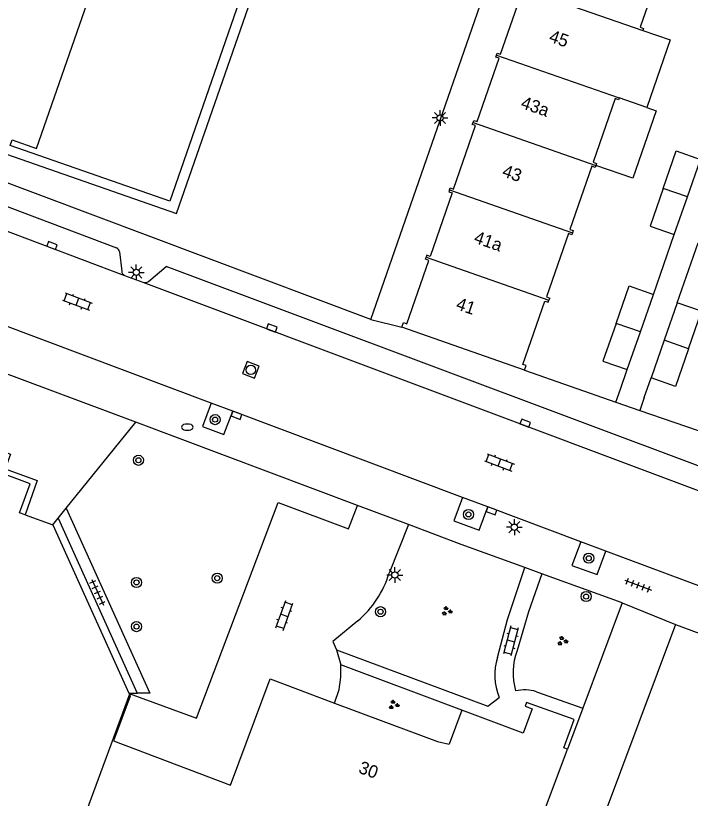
# Model space of a CAD drawing. Extents: x 131000 to 133014, y 396499 to 399001.
# Drawn here: x 131549.3 to 131602.6, y 397961.5 to 398023.3 of the extents above; entities that cross this region are included whole.
import ezdxf

# ---------------------------------------------------------------- set-up
doc = ezdxf.new("R2010")
doc.units = 0
for name, color, linetype in [('gg-afsc-erfafscheiding', 7, 'Continuous'), ('gg-afsc-muur', 7, 'Continuous'), ('gg-anno-huisnummerreeks BGT', 7, 'Continuous'), ('gg-bbg-bijgebouw', 7, 'Continuous'), ('gg-bbg-gedigitaliseerde bebouwing', 7, 'Continuous'), ('gg-bbg-hoofdgebouw', 7, 'Continuous'), ('gg-bbg-luifel en loopbrug', 7, 'Continuous'), ('gg-bbg-tussenscheiding', 7, 'Continuous'), ('gg-knt-verharding', 7, 'Continuous'), ('gg-knt-verharding nz', 7, 'Continuous'), ('gg-kwrk-kunstwerk', 7, 'Continuous'), ('gt-grn-vlakafsluiter', 7, 'Continuous'), ('gt-grn-weggrens', 7, 'Continuous'), ('gt-symb-boom', 7, 'Continuous'), ('gt-symb-brandkraan', 7, 'Continuous'), ('gt-symb-groenvak', 7, 'Continuous'), ('gt-symb-klinker verharding', 7, 'Continuous'), ('gt-symb-kolk', 7, 'Continuous'), ('gt-symb-lichtmast', 7, 'Continuous'), ('gt-symb-rioolschacht', 7, 'Continuous'), ('gt-symb-tegel verharding', 7, 'Continuous')]:
    doc.layers.add(name, color=color, linetype=linetype)

# ---------------------------------------------------------------- blocks, each defined once
blk = doc.blocks.new('gt0-LMAST')
at = {"layer": 'gt-symb-lichtmast'}
for p, q in [((-0.005, 0.246), (-0.005, 0.621)), ((-0.182, 0.173), (-0.447, 0.438)), ((0.172, 0.173), (0.437, 0.438)), ((-0.255, -0.004), (-0.63, -0.004)), ((-0.182, -0.181), (-0.447, -0.446)), ((-0.005, -0.254), (-0.005, -0.629)), ((0.437, -0.446), (0.172, -0.181)), ((0.245, -0.004), (0.62, -0.004))]:
    blk.add_line(p, q, dxfattribs=at)
blk.add_circle((-0.005, -0.004), 0.25, dxfattribs=at)
blk = doc.blocks.new('gt0-KOLK')
at = {"layer": 'gt-symb-kolk'}
blk.add_lwpolyline([(0, 0), (0.375, 0), (0.375, 0.4), (-0.375, 0.4), (-0.375, 0), (0, 0)], dxfattribs=at)
blk = doc.blocks.new('gt0-KL1')
at = {"layer": 'gt-symb-klinker verharding'}
for p, q in [((-1.15, 0.3), (1.15, 0.3)), ((-1, -0.3), (-1, 0.3)), ((-0.5, 0.3), (-0.5, 0.45)), ((0, -0.3), (0, 0.3)), ((0.5, 0.3), (0.5, 0.45)), ((1, -0.3), (1, 0.3)), ((-1.15, -0.3), (1.15, -0.3)), ((-0.5, -0.45), (-0.5, -0.3)), ((0.5, -0.45), (0.5, -0.3))]:
    blk.add_line(p, q, dxfattribs=at)
blk = doc.blocks.new('gt0-RS')
at = {"layer": 'gt-symb-rioolschacht'}
blk.add_lwpolyline([(-0.5, -0.5), (0.5, -0.5), (0.5, 0.5), (-0.5, 0.5)], close=True, dxfattribs=at)
blk.add_circle((0, 0), 0.375, dxfattribs=at)
blk = doc.blocks.new('gt0-BOOM')
at = {"layer": 'gt-symb-boom'}
for radius in [0.4, 0.2]:
    blk.add_circle((0, 0), radius, dxfattribs=at)
blk = doc.blocks.new('gt0-BR')
at = {"layer": 'gt-symb-brandkraan'}
for centre, radius, start, end in [((-0.244, 0), 0.206, 107.56694, 252.43307), ((0.599, -2.664), 3, 106.89205, 107.56694), ((0, -0.691), 0.938, 73.10799, 106.89205), ((-0.599, -2.664), 3, 72.43309, 73.10799), ((0.244, 0), 0.206, 287.56695, 72.43309), ((0.599, 2.664), 3, 252.43307, 253.10797), ((0, 0.691), 0.938, 253.10797, 286.89206), ((-0.599, 2.664), 3, 286.89206, 287.56695)]:
    blk.add_arc(centre, radius, start, end, dxfattribs=at)
blk = doc.blocks.new('gt0-TEG1')
at = {"layer": 'gt-symb-tegel verharding'}
for p, q in [((-1.125, 0), (1.125, 0)), ((-0.9, -0.25), (-0.9, 0.25)), ((-0.45, -0.25), (-0.45, 0.25)), ((0, -0.25), (0, 0.25)), ((0.45, -0.25), (0.45, 0.25)), ((0.9, -0.25), (0.9, 0.25))]:
    blk.add_line(p, q, dxfattribs=at)
blk = doc.blocks.new('gt0-GRVAK')
at = {"layer": 'gt-symb-groenvak'}
for p, q in [((-0.11, 0.189), (-0.228, 0.24)), ((-0.182, 0.153), (0.088, 0.153)), ((-0.091, 0.211), (-0.156, 0.322)), ((-0.047, 0.214), (-0.047, 0.393)), ((-0.004, 0.211), (0.061, 0.322)), ((0.015, 0.189), (0.133, 0.24)), ((0.262, -0.052), (0.197, 0.059)), ((0.305, -0.049), (0.305, 0.13)), ((0.349, -0.052), (0.414, 0.059)), ((-0.245, -0.228), (-0.363, -0.177)), ((-0.318, -0.264), (-0.047, -0.264)), ((-0.226, -0.206), (-0.291, -0.095)), ((-0.183, -0.203), (-0.183, -0.024)), ((-0.139, -0.206), (-0.074, -0.095)), ((-0.12, -0.228), (-0.002, -0.177)), ((0.243, -0.074), (0.125, -0.023)), ((0.17, -0.11), (0.441, -0.11)), ((0.368, -0.074), (0.486, -0.023))]:
    blk.add_line(p, q, dxfattribs=at)

msp = doc.modelspace()

# ---------------------------------------------------------------- linework, layer by layer
at = {"layer": 'gg-afsc-erfafscheiding'}
for p, q in [((131599.705, 398001.328), (131601.353, 398006.049)), ((131601.591, 398000.666), (131603.23, 398005.386)), ((131597.091, 397993.847), (131597.628, 397995.385)), ((131598.982, 397993.19), (131599.516, 397994.726))]:
    msp.add_line(p, q, dxfattribs=at)
at = {"layer": 'gg-afsc-muur'}
for p, q in [((131589.521, 397995.334), (131596.733, 397992.811)), ((131596.733, 397992.811), (131597.091, 397993.847)), ((131598.982, 397993.19), (131598.626, 397992.153)), ((131598.626, 397992.153), (131605.873, 397989.646))]:
    msp.add_line(p, q, dxfattribs=at)
at = {"layer": 'gg-bbg-bijgebouw'}
for p, q in [((131602.391, 398009.018), (131603.427, 398011.984)), ((131601.353, 398006.049), (131602.391, 398009.018)), ((131598.667, 397998.358), (131599.705, 398001.328)), ((131601.591, 398000.666), (131600.554, 397997.696)), ((131597.628, 397995.385), (131598.667, 397998.358)), ((131600.554, 397997.696), (131599.516, 397994.726))]:
    msp.add_line(p, q, dxfattribs=at)
for points in [[(131600.468, 398009.687), (131601.501, 398012.657), (131603.427, 398011.984)], [(131600.468, 398009.687), (131599.435, 398006.716), (131601.353, 398006.049)], [(131596.744, 397999.027), (131597.779, 398002.001), (131599.705, 398001.328)], [(131602.476, 397997.027), (131603.51, 397999.998), (131601.591, 398000.666)], [(131596.744, 397999.027), (131595.71, 397996.052), (131597.628, 397995.385)], [(131602.476, 397997.027), (131601.442, 397994.053), (131599.516, 397994.726)]]:
    msp.add_lwpolyline(points, dxfattribs=at)
at = {"layer": 'gg-bbg-gedigitaliseerde bebouwing'}
for p, q in [((131598.915, 398022.337), (131598.859, 398022.177)), ((131597.006, 398016.851), (131596.951, 398016.693)), ((131599.18, 398016.095), (131597.006, 398016.851))]:
    msp.add_line(p, q, dxfattribs=at)
msp.add_lwpolyline([(131598.859, 398022.177), (131601.032, 398021.422), (131599.18, 398016.095)], dxfattribs=at)
at = {"layer": 'gg-bbg-hoofdgebouw'}
for p, q in [((131589.521, 397995.334), (131579.809, 397998.726)), ((131550.034, 397983.909), (131552.24, 397983.12)), ((131552.24, 397983.12), (131558.25, 397969.82)), ((131601.44, 397975.26), (131653.57, 397955.74)), ((131558.25, 397969.82), (131558.263, 397969.791)), ((131558.263, 397969.791), (131558.289, 397969.734)), ((131584.555, 397968.476), (131583.559, 397965.809)), ((131586.279, 397947.752), (131592.909, 397965.41))]:
    msp.add_line(p, q, dxfattribs=at)
for points in [[(131576.382, 398051.629), (131561.483, 398008.695), (131548.869, 398013.09), (131549.021, 398013.525), (131550.938, 398012.858), (131565.581, 398054.87), (131556.029, 398058.194), (131541.387, 398016.183), (131543.304, 398015.516), (131543.154, 398015.081), (131530.571, 398019.441), (131548.058, 398069.613), (131560.71, 398065.232)], [(131600.711, 398027.5), (131600.656, 398027.342), (131600.386, 398027.436), (131598.646, 398022.431), (131598.915, 398022.337)], [(131587.296, 398020.227), (131587.35, 398020.383), (131587.615, 398020.291), (131589.358, 398025.297), (131589.093, 398025.389), (131589.148, 398025.546)], [(131585.443, 398014.905), (131585.499, 398015.066), (131585.763, 398014.974), (131587.506, 398019.979), (131587.242, 398020.071), (131587.296, 398020.227)], [(131596.951, 398016.693), (131596.684, 398016.786), (131594.941, 398011.77), (131595.207, 398011.677), (131595.151, 398011.517)], [(131583.591, 398009.585), (131583.645, 398009.741), (131583.909, 398009.649), (131585.651, 398014.653), (131585.387, 398014.745), (131585.443, 398014.905)], [(131595.151, 398011.517), (131595.095, 398011.356), (131594.829, 398011.448), (131593.092, 398006.451), (131593.356, 398006.359), (131593.3, 398006.198)], [(131583.591, 398009.585), (131583.536, 398009.428), (131583.8, 398009.336), (131582.055, 398004.327), (131581.791, 398004.419), (131581.736, 398004.26)], [(131593.3, 398006.198), (131593.244, 398006.037), (131592.98, 398006.129), (131591.24, 398001.122), (131591.502, 398001.03), (131591.446, 398000.869)], [(131579.809, 397998.726), (131579.938, 397999.094), (131580.201, 397999.002), (131581.945, 398004.01), (131581.681, 398004.102), (131581.736, 398004.26)], [(131589.521, 397995.334), (131589.648, 397995.698), (131589.387, 397995.791), (131591.128, 398000.8), (131591.39, 398000.708), (131591.446, 398000.869)], [(131550.034, 397983.909), (131549.61, 397984.06), (131550.43, 397986.35), (131541.76, 397989.59), (131540.92, 397987.32), (131540.537, 397987.466)], [(131601.44, 397975.26), (131595.643, 397959.758), (131595.755, 397959.716)], [(131558.289, 397969.734), (131558.35, 397969.6), (131557.02, 397966.07), (131566.27, 397962.57), (131569.4, 397970.95), (131574.507, 397969.043)], [(131574.507, 397969.043), (131582.63, 397966.01), (131583.559, 397965.809)], [(131592.909, 397965.41), (131592.619, 397965.519), (131593.449, 397967.739), (131589.681, 397969.081), (131589.576, 397968.8), (131590.119, 397968.597), (131589.398, 397966.667), (131584.555, 397968.476)]]:
    msp.add_lwpolyline(points, dxfattribs=at)
at = {"layer": 'gg-bbg-luifel en loopbrug'}
msp.add_lwpolyline([(131599.18, 398016.095), (131599.927, 398015.835), (131598.07, 398010.501), (131595.151, 398011.517)], dxfattribs=at)
at = {"layer": 'gg-bbg-tussenscheiding'}
for p, q in [((131589.148, 398025.546), (131598.859, 398022.177)), ((131587.296, 398020.227), (131597.006, 398016.851)), ((131585.443, 398014.905), (131595.151, 398011.517)), ((131583.591, 398009.585), (131593.3, 398006.198)), ((131602.391, 398009.018), (131600.468, 398009.687)), ((131581.736, 398004.26), (131591.446, 398000.869)), ((131598.667, 397998.358), (131596.744, 397999.027)), ((131602.476, 397997.027), (131600.554, 397997.696))]:
    msp.add_line(p, q, dxfattribs=at)
msp.add_lwpolyline([(131558.289, 397969.734), (131554.348, 397959.026), (131554.639, 397958.917)], dxfattribs=at)
at = {"layer": 'gg-knt-verharding'}
for p, q in [((131577.376, 397999.336), (131596.018, 398052.944)), ((131539.981, 398011.508), (131557.264, 398004.998)), ((131564.754, 397992.738), (131533.117, 398004.6)), ((131557.498, 398004.697), (131557.675, 398003.159)), ((131559.8, 398002.356), (131561.202, 398003.534)), ((131611.639, 397984.615), (131561.202, 398003.534)), ((131557.908, 398002.828), (131559.355, 398002.278)), ((131558.786, 397991.229), (131538.672, 397998.759)), ((131566.453, 397992.101), (131564.754, 397992.738)), ((131584.624, 397985.288), (131566.453, 397992.101)), ((131553.296, 397984.428), (131558.786, 397991.229)), ((131576.304, 397984.65), (131558.786, 397991.229)), ((131586.613, 397984.542), (131584.624, 397985.288)), ((131580.331, 397983.138), (131576.304, 397984.65)), ((131552.662, 397983.643), (131553.296, 397984.428)), ((131593.954, 397981.79), (131586.613, 397984.542)), ((131552.24, 397983.12), (131552.662, 397983.643)), ((131552.662, 397983.643), (131558.908, 397969.822)), ((131580.331, 397983.138), (131578.812, 397979.297)), ((131584.501, 397981.572), (131580.331, 397983.138)), ((131589.531, 397979.746), (131584.501, 397981.572)), ((131595.942, 397981.044), (131593.954, 397981.79)), ((131603.912, 397978.056), (131595.942, 397981.044)), ((131590.883, 397979.256), (131589.531, 397979.746)), ((131597.24, 397976.948), (131590.883, 397979.256)), ((131597.24, 397976.948), (131594.119, 397968.632)), ((131597.24, 397976.948), (131601.44, 397975.26)), ((131584.555, 397968.476), (131574.999, 397972.05)), ((131558.25, 397969.82), (131558.908, 397969.822)), ((131590.454, 397969.942), (131594.119, 397968.632)), ((131594.119, 397968.632), (131592.909, 397965.41))]:
    msp.add_line(p, q, dxfattribs=at)
for points in [[(131577.376, 397999.336), (131538.208, 398014.024), (131535.124, 398015.215)], [(131564.754, 397992.738), (131564.059, 397990.886), (131565.761, 397990.257), (131566.453, 397992.101)], [(131540.537, 397987.466), (131541.57, 397990.176), (131544.028, 397989.239), (131544.463, 397990.379), (131548.887, 397988.691), (131548.474, 397987.536), (131551.007, 397986.63), (131550.034, 397983.909)], [(131584.624, 397985.288), (131583.926, 397983.427), (131585.92, 397982.694), (131586.613, 397984.542)], [(131558.263, 397969.791), (131563.59, 397967.837), (131570.046, 397984.877), (131575.609, 397982.809), (131576.304, 397984.65)], [(131553.296, 397984.428), (131559.895, 397969.824), (131558.908, 397969.822)], [(131593.954, 397981.79), (131593.252, 397979.919), (131595.248, 397979.193), (131595.942, 397981.044)], [(131587.384, 397972.645), (131588.175, 397975.651), (131589.531, 397979.746)], [(131590.883, 397979.256), (131589.818, 397976.256), (131588.928, 397973.2)], [(131576.329, 397975.542), (131574.352, 397973.915), (131574.665, 397973.244)], [(131574.665, 397973.244), (131586.626, 397968.788), (131587.512, 397969.489)], [(131574.507, 397969.043), (131574.861, 397970.117), (131575.003, 397971.078), (131574.999, 397972.05)]]:
    msp.add_lwpolyline(points, dxfattribs=at)
for centre, radius, start, end in [((131557.151, 398004.669), 0.348, 4.63235, 71.09126), ((131558.068, 398003.188), 0.394, 184.25546, 246.03008), ((131559.496, 398002.784), 0.525, 254.4657, 305.41802), ((131571.303, 397981.564), 7.843, 309.84806, 343.20246), ((131593.68, 397971.426), 5.072, 159.52397, 196.24313), ((131591.674, 397971.238), 4.515, 161.84579, 202.79923), ((131589.51, 397966.885), 3.199, 72.83564, 102.63603)]:
    msp.add_arc(centre, radius, start, end, dxfattribs=at)
at = {"layer": 'gg-knt-verharding nz'}
for p, q in [((131538.006, 398010.286), (131557.908, 398002.828)), ((131559.355, 398002.278), (131607.715, 397984.143))]:
    msp.add_line(p, q, dxfattribs=at)
at = {"layer": 'gg-kwrk-kunstwerk'}
msp.add_lwpolyline([(131547.5, 398070.579), (131529.533, 398019.028), (131562.012, 398007.726), (131577.196, 398051.346), (131576.382, 398051.629)], dxfattribs=at)
at = {"layer": 'gt-grn-vlakafsluiter'}
msp.add_line((131574.665, 397973.244), (131574.999, 397972.05), dxfattribs=at)
at = {"layer": 'gt-grn-weggrens'}
for p, q in [((131577.376, 397999.336), (131579.809, 397998.726)), ((131596.733, 397992.811), (131598.626, 397992.153))]:
    msp.add_line(p, q, dxfattribs=at)

# ---------------------------------------------------------------- block references
at = {"layer": 'gt-symb-boom'}
for p in [(131565.057, 397991.431), (131558.997, 397988.219), (131585.082, 397983.941), (131594.587, 397980.484), (131565.228, 397978.909), (131558.848, 397978.57), (131594.382, 397977.455), (131578.129, 397976.261), (131558.849, 397975.082)]:
    msp.add_blockref('gt0-BOOM', p, dxfattribs=at)
at = {"layer": 'gt-symb-brandkraan'}
msp.add_blockref('gt0-BR', (131562.862, 397990.839), dxfattribs=at)
at = {"layer": 'gt-symb-groenvak'}
for p in [(131583.365, 397976.308), (131592.501, 397973.944), (131579.173, 397968.895)]:
    msp.add_blockref('gt0-GRVAK', p, dxfattribs=at)
at = {"layer": 'gt-symb-klinker verharding'}
for p, rotation in [((131554.171, 398000.752), -20.556045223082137), ((131587.527, 397988.046), -20.556045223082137), ((131570.536, 397975.966), 70.18818811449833), ((131588.436, 397973.957), -104.7173111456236)]:
    msp.add_blockref('gt0-KL1', p, dxfattribs=dict(at, rotation=rotation))
at = {"layer": 'gt-symb-kolk'}
for p, rotation in [((131552.097, 398005.006), -20.55604521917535), ((131569.473, 397998.484), -20.556045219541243), ((131566.818, 397991.962), 159.2092747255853), ((131589.5, 397990.961), -20.581546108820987), ((131586.972, 397984.409), 159.44395478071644)]:
    msp.add_blockref('gt0-KOLK', p, dxfattribs=dict(at, rotation=rotation))
at = {"layer": 'gt-symb-lichtmast'}
for p in [(131582.839, 398015.265), (131558.832, 398003.065), (131588.716, 397982.94), (131579.274, 397979.16)]:
    msp.add_blockref('gt0-LMAST', p, dxfattribs=at)
at = {"layer": 'gt-symb-rioolschacht', "rotation": -21.588652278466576}
msp.add_blockref('gt0-RS', (131567.882, 397995.363), dxfattribs=at)
at = {"layer": 'gt-symb-tegel verharding'}
for p, rotation in [((131598.487, 397978.366), -20.55604521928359), ((131555.767, 397977.789), -65.6651257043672)]:
    msp.add_blockref('gt0-TEG1', p, dxfattribs=dict(at, rotation=rotation))

# ---------------------------------------------------------------- texts
at = {"layer": 'gg-anno-huisnummerreeks BGT'}
for s, rotation, p in [('45', 340.8, (131591.381, 398021.309)), ('43a', 340.8, (131589.147, 398016.074)), ('43', 340.8, (131587.677, 398010.674)), ('41a', 340.8, (131585.44, 398005.43)), ('41', 340.8, (131584.023, 398000.181)), ('30', 339.5, (131576.32, 397963.563))]:
    msp.add_text(s, height=1, rotation=rotation, dxfattribs=at).set_placement(p)

doc.saveas('drawing.dxf')
